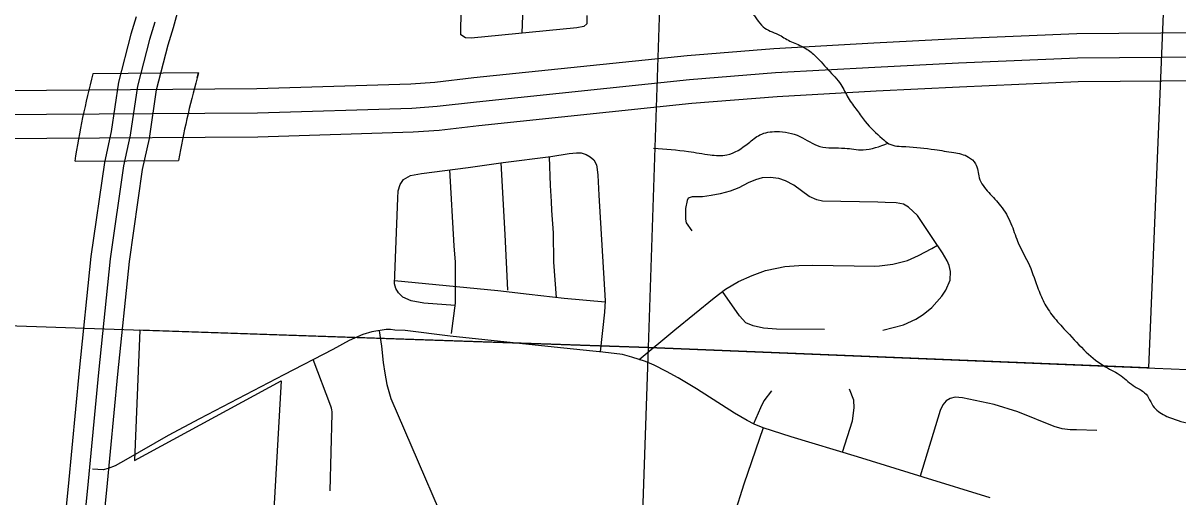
# Model space of a CAD drawing. Extents: x 1219626 to 1426462, y 456797 to 752399.
# Drawn here: x 1317947 to 1323903, y 631511 to 633956 of the extents above; entities that cross this region are included whole.
import ezdxf

# ---------------------------------------------------------------- set-up
doc = ezdxf.new("R2010")
doc.units = 0
for name, color, linetype in [('Bridges', 7, 'Continuous'), ('Cities Incorporated Area', 7, 'Continuous'), ('City Streets', 7, 'Continuous'), ('Interstate Divided Highway Outline and Fill', 7, 'Continuous'), ('Interstate Highway Center Lines', 7, 'Continuous'), ('Local Roads Paved', 7, 'Continuous'), ('Masks for Road Features', 7, 'Continuous'), ('Narrow River Creek and Branch and Slough', 7, 'Continuous'), ('Section Lines', 7, 'Continuous'), ('State Route Divided Highway Outline and Fill', 7, 'Continuous'), ('State Routes Highway Center Lines', 7, 'Continuous')]:
    doc.layers.add(name, color=color, linetype=linetype)

msp = doc.modelspace()

# ---------------------------------------------------------------- linework, layer by layer
at = {"layer": 'Bridges'}
msp.add_line((1318852.6, 633698.5), (1318845.4, 633672.6), dxfattribs=at)
for centre, radius, start, end in [((1322485.7, 632583.1), 4323, 165.11825, 171.22244), ((1323216, 632453.5), 4537.5, 164.41382, 169.92147), ((1323216, 632453.5), 4537.5, 164.41382, 169.92147)]:
    msp.add_arc(centre, radius, start, end, dxfattribs=at)
at = {"layer": 'Cities Incorporated Area'}
for p, q in [((1323852.7, 634639.6), (1323752.1, 632177.1)), ((1318549, 632372.3), (1318522.4, 631699.2)), ((1321172.4, 632281.9), (1318549, 632372.3)), ((1323752.1, 632177.1), (1321172.4, 632281.9)), ((1318522.4, 631699.2), (1319278.5, 632110.7)), ((1319278.5, 632110.7), (1319240.3, 631446.1))]:
    msp.add_line(p, q, dxfattribs=at)
at = {"layer": 'City Streets'}
for points in [[(1320854.1, 633995.3), (1320854.1, 633951.8), (1320838.6, 633938.3), (1320803.8, 633931.5), (1320258.4, 633878.3), (1320228.5, 633879.3), (1320204.3, 633895.7), (1320205.3, 633937.3), (1320217.8, 634268), (1320243.9, 634853), (1320244.9, 634886.8), (1320187.9, 634890.7), (1320155, 634894.5), (1320128.9, 634911), (1320110.5, 634940.9)], [(1320557.8, 634876.2), (1320540.8, 634452.7), (1320519.3, 633903.8)], [(1320175.8, 632499.2), (1320013.9, 632510.4), (1319949.2, 632522), (1319906.6, 632541.3), (1319883.4, 632563.6), (1319869.9, 632586.8), (1319863.1, 632611), (1319864.1, 632654.5), (1319880.5, 633051.9), (1319882.4, 633090.5), (1319892.1, 633123.4), (1319909.5, 633149.5), (1319945.3, 633168.9), (1320002.3, 633179.5), (1320242.1, 633210.4), (1320422.9, 633236.5), (1320668.5, 633267.5), (1320764.3, 633283), (1320802, 633286.8), (1320826.1, 633285.9), (1320851.3, 633278.1), (1320872.5, 633266.5), (1320890, 633250.1), (1320904.5, 633224), (1320908.3, 633200.8), (1320912.2, 633171.8), (1320917, 633067.3), (1320949.9, 632522), (1320945.1, 632465), (1320923.5, 632259.6)], [(1320410.7, 633234.8), (1320432.6, 632864.3), (1320446.1, 632577.1)], [(1320661.1, 633266.5), (1320665.1, 633118.1), (1320671.4, 633035.9), (1320672.9, 632989), (1320681.1, 632874), (1320683, 632723.1), (1320696.3, 632539.4)], [(1320156.1, 632353.8), (1320177.3, 632510.4), (1320177.3, 632571.3), (1320177.3, 632723.1), (1320170.6, 632806.3), (1320147.8, 633198.3)], [(1322381.4, 632370.7), (1322488.2, 632398.7), (1322552.1, 632428.7), (1322588.8, 632451.9), (1322634.7, 632488.6), (1322685.5, 632547.1), (1322705.8, 632577.6), (1322728, 632630.3), (1322730.9, 632673.3), (1322724.2, 632705.2), (1322712.6, 632729.9), (1322689.8, 632771), (1322639.1, 632844), (1322559.3, 632962.9), (1322514.3, 633006.4), (1322488.2, 633021.4), (1322449.6, 633028.7), (1322394, 633030.1), (1322354.8, 633031.1), (1322069.6, 633036.9), (1322041, 633043.6), (1322001.9, 633060.6), (1321961.8, 633090.5), (1321922.1, 633119.1), (1321879.6, 633141.8), (1321844.3, 633154.4), (1321800.8, 633159.7), (1321759.2, 633157.3), (1321725.4, 633147.6), (1321686.7, 633132.1), (1321638.8, 633106), (1321593.4, 633089.1), (1321542.1, 633075.1), (1321495.7, 633065.9), (1321451.7, 633059.6), (1321398.1, 633059.1), (1321377.8, 633052.3), (1321371.5, 633040.7), (1321363.3, 632998.7), (1321363.3, 632943.6), (1321366.2, 632925.2), (1321396.6, 632884.1)], [(1321125.3, 632219.9), (1321308.1, 632372.6), (1321511.7, 632538.4), (1321570.7, 632582.9), (1321637.4, 632622.6), (1321707.5, 632654), (1321776.1, 632680.1), (1321834.1, 632690.7), (1321876.7, 632699.4), (1321947.7, 632705.7), (1322018.3, 632707.2), (1322340.3, 632701.4), (1322364.5, 632703.8), (1322432.6, 632711.5), (1322509, 632730.9), (1322565.1, 632756), (1322633.8, 632793.2), (1322662.6, 632810.2)], [(1320949.3, 632515.4), (1320737.2, 632534.6), (1320557.3, 632555.8), (1320394.9, 632575.2), (1319863.4, 632625.6)], [(1322081.3, 632375.7), (1321833.5, 632377.4), (1321766.4, 632382.6), (1321713, 632394.6), (1321675.2, 632410.1), (1321642.5, 632446.3), (1321554.1, 632570.4)]]:
    msp.add_lwpolyline(points, dxfattribs=at)
at = {"layer": 'Interstate Divided Highway Outline and Fill'}
for points in [[(1317044.5, 633605.2), (1318068.1, 633610), (1319153.2, 633617.8), (1319946.5, 633641.9), (1320070.3, 633651.2), (1320271.3, 633674.3), (1321372.7, 633789), (1321820, 633824.7), (1322334.2, 633853.9), (1322765.8, 633875.3), (1323381.6, 633902.1), (1324467.3, 633910.8), (1325500.6, 633907.9), (1326526.8, 633916.6), (1327656.5, 633918.6), (1328168.4, 633928.3), (1328787.2, 633933.1)], [(1328789, 633683.1), (1328171.7, 633678.3), (1327659.1, 633668.6), (1326528.1, 633666.6), (1325501.3, 633657.9), (1324467.9, 633660.8), (1323388, 633652.1), (1322777.4, 633625.5), (1322347.5, 633604.2), (1321837, 633575.2), (1321395.6, 633540.1), (1320298.5, 633425.8), (1320093.9, 633402.3), (1319959.6, 633392.2), (1319157.9, 633367.8), (1318069.6, 633360), (1317045.9, 633355.2)]]:
    msp.add_lwpolyline(points, dxfattribs=at)
at = {"layer": 'Interstate Highway Center Lines'}
msp.add_lwpolyline([(1317045.2, 633480.2), (1318068.8, 633485), (1319155.5, 633492.8), (1319953, 633517.1), (1320082.1, 633526.8), (1320284.9, 633550), (1321384.2, 633664.5), (1321828.5, 633699.9), (1322340.8, 633729.1), (1322771.6, 633750.4), (1323384.8, 633777.1), (1324467.6, 633785.8), (1325500.9, 633782.9), (1326527.4, 633791.6), (1327657.8, 633793.6), (1328170.1, 633803.3), (1328788.1, 633808.1)], dxfattribs=at)
at = {"layer": 'Local Roads Paved'}
for p, q in [((1319534.4, 631979), (1319443.4, 632219.9)), ((1319530.6, 631543.4), (1319540.8, 631941.2))]:
    msp.add_line(p, q, dxfattribs=at)
for points in [[(1322934.9, 631506.8), (1322588.8, 631613.1), (1322251.3, 631717.5), (1321909.1, 631822), (1321764, 631867.4), (1321718.6, 631886.8), (1321681.8, 631905.1), (1321617.1, 631943.8), (1321420.8, 632068.5), (1321326, 632125.6), (1321266.1, 632158.5), (1321202.3, 632191.3), (1321157.8, 632209.7), (1321087.2, 632231.9), (1321038.9, 632245.5), (1320937.3, 632258), (1320885.1, 632263.8), (1320685.9, 632284.1), (1320149.3, 632341.2), (1319917.3, 632369.2), (1319864.1, 632371.2), (1319841.8, 632374.1), (1319819.6, 632374.1), (1319746.1, 632363.4), (1319698.7, 632348.9), (1319629.1, 632318), (1319544, 632272.5), (1319292.6, 632141), (1318857.5, 631914.8), (1318695.1, 631828.7), (1318476.6, 631703), (1318421.5, 631671.1), (1318386.7, 631658.6), (1318359.6, 631650.8), (1318304.5, 631654.7)], [(1319784.1, 632368.9), (1319795.9, 632288.5), (1319803.6, 632203.9), (1319812.3, 632150.2), (1319823.5, 632090.8), (1319843.3, 632019.7), (1320233.9, 631113.7)], [(1321807.1, 632058.4), (1321767.4, 632006.2), (1321751, 631970.4), (1321714.6, 631888.8)], [(1322173.5, 631741.3), (1322224.8, 631904.6), (1322233.5, 631971.4), (1322231.5, 632010), (1322209.3, 632067.1)], [(1323485.1, 631853.9), (1323380.7, 631856.8), (1323347.8, 631857.7), (1323306.2, 631862.6), (1323265.6, 631874.2), (1323077.1, 631949.6), (1322955.2, 631987.3), (1322792.8, 632022.1), (1322754.1, 632026), (1322729, 632019.2), (1322707.7, 632006.6), (1322690.3, 631986.3), (1322676.8, 631956.4), (1322573.2, 631618)], [(1321764.6, 631867.2), (1321664.4, 631577.8), (1321615.1, 631418.3)]]:
    msp.add_lwpolyline(points, dxfattribs=at)
msp.add_arc((1319440.8, 631943.7), 100, 358.53193, 20.68608, dxfattribs=at)
at = {"layer": 'Masks for Road Features'}
for p, q in [((1318852.6, 633698.5), (1318307.7, 633693.4)), ((1318845.4, 633672.6), (1318852.6, 633698.5)), ((1318215.4, 633242.5), (1318748.6, 633247.5))]:
    msp.add_line(p, q, dxfattribs=at)
for centre, radius, start, end in [((1322485.7, 632583.1), 4323, 165.11825, 171.22244), ((1323216, 632453.5), 4537.5, 164.41382, 169.92147)]:
    msp.add_arc(centre, radius, start, end, dxfattribs=at)
at = {"layer": 'Narrow River Creek and Branch and Slough'}
for points in [[(1321728.4, 635030.7), (1321684.8, 634960.7), (1321658.1, 634922.6), (1321646.7, 634888.3), (1321620, 634850.1), (1321597.1, 634815.8), (1321562.9, 634770.1), (1321524.8, 634716.8), (1321505.7, 634644.4), (1321490.5, 634579.6), (1321490.5, 634518.6), (1321498.1, 634461.4), (1321501.9, 634404.3), (1321501.9, 634377.6), (1321486.7, 634328.1), (1321490.5, 634270.9), (1321521, 634206.1), (1321559.1, 634148.9), (1321623.8, 634084.2), (1321730.5, 633977.5), (1321764.7, 633935.5), (1321840.9, 633897.4), (1321901.9, 633863.1), (1321970.4, 633832.6), (1322023.7, 633794.5), (1322099.9, 633714.5), (1322164.7, 633638.3), (1322202.7, 633569.7), (1322248.4, 633504.9), (1322290.3, 633447.7), (1322377.9, 633360.1), (1322412.2, 633333.4), (1322499.8, 633318.2), (1322648.4, 633302.9), (1322747.4, 633287.7), (1322823.6, 633264.8), (1322859.4, 633230.3), (1322878.4, 633157.9), (1322927.9, 633081.6), (1322988.9, 633013), (1323042.2, 632921.6), (1323076.5, 632830.1), (1323137.4, 632704.4), (1323183.1, 632582.4), (1323217.4, 632506.2), (1323266.9, 632433.8), (1323331.7, 632361.4), (1323430.7, 632258.5), (1323529.7, 632182.3), (1323609.7, 632136.5), (1323682.1, 632079.4), (1323731.6, 632048.9), (1323781.1, 631972.7), (1323845.9, 631926.9), (1323963.9, 631888.8), (1324059.1, 631869.8), (1324146.7, 631869.8), (1324222.9, 631862.2), (1324360, 631820.2), (1324459.1, 631782.1), (1324569.5, 631766.9), (1324699, 631766.9), (1324870.4, 631759.3), (1325007.5, 631759.3), (1325133.2, 631751.6), (1325228.4, 631717.3), (1325297, 631667.8), (1325392.2, 631618.3), (1325457, 631587.8), (1325529.3, 631584), (1325571.2, 631568.7), (1325712.9, 631518.2), (1325754.8, 631480.1), (1325895.7, 631331.4), (1325960.5, 631262.8), (1326086.2, 631156.1), (1326185.2, 631041.8), (1326257.6, 630946.5), (1326299.5, 630855.1), (1326322.3, 630729.3), (1326288, 630653.1), (1326238.5, 630580.7), (1326173.8, 630504.5), (1326128.1, 630451.1), (1326116.7, 630386.4), (1326116.7, 630310.1), (1326150.9, 630253), (1326208.1, 630176.8), (1326234.7, 630134.8), (1326250, 630066.2), (1326280.4, 630009.1)], [(1321199.3, 633310.4), (1321379.2, 633293.3), (1321490.6, 633276.1), (1321576.3, 633276.1), (1321687.8, 633336.2), (1321747.7, 633379), (1321833.4, 633396.2), (1321953.4, 633370.5), (1322056.3, 633319), (1322184.8, 633310.4), (1322279.1, 633301.9), (1322407.3, 633335.6)]]:
    msp.add_spline(points, degree=3, dxfattribs=at)
at = {"layer": 'Section Lines'}
for p, q in [((1321172.4, 632281.9), (1321350.2, 637513.8)), ((1315938.8, 632462.2), (1321172.4, 632281.9)), ((1320995.4, 626995.9), (1321172.4, 632281.9)), ((1321172.4, 632281.9), (1326506.1, 632065.2))]:
    msp.add_line(p, q, dxfattribs=at)
at = {"layer": 'State Route Divided Highway Outline and Fill'}
for points in [[(1317298.7, 621166.5), (1317424.8, 622369.6), (1317560.7, 623586.5), (1317684.9, 624815.2), (1317819.8, 626114.6), (1317876, 626699.5), (1317939.1, 627297.5), (1317993.5, 627897), (1318062.3, 628533.6), (1318127.3, 629141.4), (1318184.6, 629710.1), (1318246.7, 630315.5), (1318281.4, 630654.6), (1318315.4, 630912.8), (1318378.7, 631546.2), (1318435.9, 632143.7), (1318495.8, 632726.5), (1318563.9, 633201.1), (1318598.8, 633360.1), (1318635.4, 633610.6), (1318695.6, 633843.9), (1318722.5, 633932.4), (1318883.7, 634518.6)], [(1318530.4, 633988), (1318503, 633898), (1318439, 633650.1), (1318401.9, 633396), (1318367, 633236.8), (1318297.3, 632750.9), (1318236.9, 632163.5), (1318179.6, 631565.7), (1318116.7, 630935.8), (1318082.8, 630677.9), (1318047.7, 630335.9), (1317985.6, 629730.4), (1317928.4, 629162), (1317863.4, 628555), (1317794.4, 627916.7), (1317740.1, 627317), (1317677.1, 626719.6), (1317620.8, 626134.5), (1317485.9, 624835.6), (1317361.8, 623607.6), (1317226, 622391.1), (1317099.8, 621188)]]:
    msp.add_lwpolyline(points, dxfattribs=at)
at = {"layer": 'State Routes Highway Center Lines'}
msp.add_lwpolyline([(1318626.5, 633960.2), (1318599.3, 633871), (1318537.2, 633630.3), (1318500.3, 633378.1), (1318465.4, 633218.9), (1318396.5, 632738.7), (1318336.4, 632153.6), (1318279.1, 631556), (1318216.1, 630924.3), (1318182.1, 630666.2), (1318147.2, 630325.7), (1318085.1, 629720.2), (1318027.8, 629151.7), (1317962.8, 628544.3), (1317893.9, 627906.9), (1317839.6, 627307.2), (1317776.5, 626709.6), (1317720.3, 626124.5), (1317585.4, 624825.4), (1317461.2, 623597), (1317325.4, 622380.3), (1317199.3, 621177.2)], dxfattribs=at)

doc.saveas('drawing.dxf')
